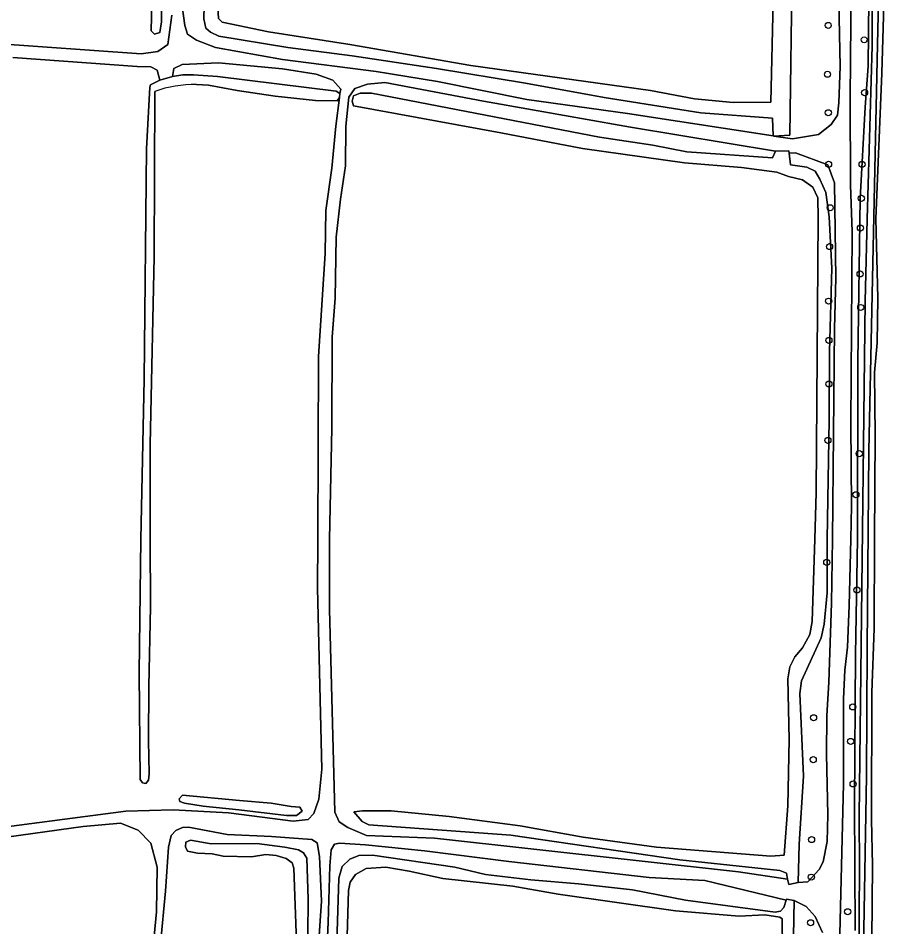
# Model space of a CAD drawing. Extents: x 162722 to 165104, y 384719 to 386284.
# Drawn here: x 163726.8 to 163866.3, y 385937.6 to 386083.9 of the extents above; entities that cross this region are included whole.
import ezdxf

# ---------------------------------------------------------------- set-up
doc = ezdxf.new("R2010")
doc.units = 0
for name, color, linetype in [('IMGEO_Boom', 7, 'Continuous'), ('IMGEO_Gemengd_bos', 7, 'Continuous'), ('IMGEO_Groenvoorziening', 7, 'Continuous'), ('IMGEO_Loofbos', 7, 'Continuous'), ('IMGEO_Oever', 7, 'Continuous'), ('IMGEO_Voetpad_halfverhard', 7, 'Continuous'), ('IMGEO_Waterloop', 7, 'Continuous')]:
    doc.layers.add(name, color=color, linetype=linetype)

msp = doc.modelspace()

# ---------------------------------------------------------------- linework, layer by layer
at = {"layer": 'IMGEO_Boom'}
for centre in [(163857.22, 386082.75), (163863.01, 386080.43), (163857.11, 386074.88), (163863.07, 386071.92), (163857.24, 386068.68), (163857.28, 386060.4), (163862.67, 386060.4), (163862.56, 386054.91), (163857.54, 386053.39), (163862.4, 386050.11), (163857.44, 386047.14), (163862.35, 386042.74), (163857.29, 386038.35), (163862.46, 386037.33), (163857.33, 386032.03), (163857.33, 386024.99), (163857.18, 386015.93), (163862.23, 386013.79), (163861.68, 386007.17), (163856.99, 385996.29), (163861.84, 385991.85), (163861.18, 385973.01), (163854.86, 385971.27), (163860.84, 385967.46), (163854.81, 385964.52), (163861.22, 385960.61), (163854.54, 385951.64), (163854.5, 385945.6), (163860.36, 385940.02), (163854.39, 385938.26)]:
    msp.add_circle(centre, 0.489, dxfattribs=at)
at = {"layer": 'IMGEO_Gemengd_bos'}
for points in [[(163750.05, 386106.02), (163749.88, 386083.34), (163749.61, 386081.62), (163748.77, 386081.32), (163748.24, 386081.86), (163748.68, 386100.48)], [(163753.18, 386086.22), (163753.67, 386082.74), (163754.1, 386081.32), (163755.53, 386080.36), (163758.58, 386079.2), (163769.38, 386077.27), (163784.46, 386075.33), (163794.32, 386073.72), (163808.73, 386070.84), (163824.93, 386068.59), (163848.34, 386064.95), (163848.23, 386067.81), (163836.71, 386068.67), (163821.14, 386071.15), (163808.51, 386073.47), (163794.18, 386075.83), (163780.59, 386077.83), (163770.21, 386079.19), (163759.15, 386081.01), (163757.77, 386081.66), (163757.04, 386082.3), (163756.7, 386083.83), (163756.94, 386092.14)], [(163851.43, 386092.41), (163851.02, 386065.07), (163848.48, 386064.93), (163851.48, 386064.46), (163855.67, 386065.18), (163857.7, 386066.79), (163858.7, 386068.29), (163858.94, 386070.29), (163859.12, 386076.13), (163858.95, 386086.55)], [(163866.33, 386091.6), (163865.87, 386075.04), (163864.9, 386051.63), (163865.22, 386038.85), (163865.11, 386031.61), (163864.65, 386026.85), (163864.8, 386016.71), (163864.65, 386000), (163864.61, 385985.62), (163864.22, 385975.31), (163864.17, 385954.82), (163864.35, 385947.55), (163864.16, 385923.57)], [(163758.93, 386086.47), (163759.06, 386083.88), (163759.66, 386083.29), (163767.11, 386081.69), (163780.23, 386079.69), (163799.68, 386076.31), (163828.59, 386072.29), (163835.69, 386070.92), (163841.93, 386070.32), (163847.96, 386070.38), (163848.34, 386086.58)], [(163666.63, 386084.6), (163672.53, 386083.19), (163674.08, 386082.66), (163675.27, 386081.49), (163676.22, 386080.15), (163677.69, 386079.72), (163679.42, 386080.13), (163682.01, 386081.41), (163684.92, 386082.41), (163689.85, 386082.62), (163695.77, 386081.98), (163703.39, 386079.96), (163707.56, 386080.15), (163722.36, 386079.9), (163746.64, 386078.16), (163749.33, 386078.54), (163750.93, 386079.67), (163751.58, 386084.42)], [(163748.8, 386072.13), (163748.71, 386045.48), (163748.05, 386015.27), (163748.08, 386000), (163748.14, 385989.15), (163747.85, 385976.35), (163747.78, 385967.62), (163747.92, 385962.23), (163747.78, 385961.19), (163747.37, 385960.69), (163746.86, 385960.79), (163746.46, 385961.31), (163746.32, 385978.51), (163746.59, 386000), (163747.09, 386025.74), (163747.5, 386062.87), (163748.04, 386072.78), (163748.12, 386073.2), (163749.63, 386073.91), (163749.21, 386075.55), (163748.17, 386076.1), (163745.96, 386076.12), (163725.95, 386077.58)], [(163708.52, 385951.55), (163744.14, 385956.23), (163751.76, 385956.43), (163760.68, 385955.94), (163771.09, 385954.62), (163773.53, 385954.88), (163774.44, 385955.85), (163775.22, 385958.13), (163775.72, 385963.01), (163775, 385992.14), (163775.04, 386000), (163775.18, 386029.41), (163776.27, 386046.03), (163776.36, 386052.96), (163777.31, 386059.77), (163777.96, 386066.52), (163778.57, 386071.15), (163778.17, 386070.62), (163774.67, 386070.68), (163768.17, 386071.36), (163762.06, 386072.29), (163757.44, 386073.15), (163755.54, 386073.22)], [(163746.74, 385915.38), (163749.08, 385940.02), (163749.19, 385947.18), (163748.19, 385951.06), (163746.13, 385953.19), (163743.28, 385954.3), (163737.29, 385953.73), (163722.95, 385951.79), (163712.18, 385950.57), (163702.66, 385949.76), (163698.8, 385949.07), (163690.6, 385946.13), (163672.38, 385940.83), (163662.38, 385937.43)], [(163773.96, 385916.33), (163775.64, 385941.73), (163775.32, 385948.91), (163774.98, 385951.12), (163774.12, 385951.68), (163767.59, 385952.17), (163760.46, 385952.48), (163754.23, 385953.64), (163753.29, 385953.61), (163752.2, 385953.13), (163751.46, 385952.31), (163751.04, 385950.41), (163750.52, 385943.32), (163748.95, 385926.4)], [(163771.62, 385935.12), (163771.2, 385947.03), (163770.95, 385947.9), (163769.97, 385948.59), (163768.37, 385949.09), (163766.7, 385949.25), (163764.41, 385948.89), (163759.81, 385949), (163758.04, 385949.34), (163755.67, 385949.46), (163754.1, 385949.78), (163753.75, 385950.47), (163753.83, 385951.25), (163754.57, 385951.53), (163757.89, 385950.94), (163765.26, 385951.04), (163769.75, 385950.42), (163771.93, 385949.98), (163772.77, 385949.54), (163773.3, 385948.64), (163773.5, 385942.06), (163773.43, 385936.37)]]:
    msp.add_lwpolyline(points, dxfattribs=at)
msp.add_lwpolyline([(163770.03, 385955.52), (163762.36, 385956.46), (163756.63, 385957.01), (163753.59, 385957.5), (163752.85, 385957.76), (163752.73, 385958.19), (163753.27, 385958.8), (163762.46, 385957.94), (163767.56, 385957.5), (163770.75, 385956.96), (163772.15, 385956.87), (163772.52, 385956.2), (163771.65, 385955.53)], close=True, dxfattribs=at)
msp.add_arc((163755.1, 386054.66), 18.56, 88.6333, 109.825, dxfattribs=at)
at = {"layer": 'IMGEO_Groenvoorziening'}
for points in [[(163861.1, 386107.74), (163860.78, 386071.09), (163860.83, 386057.07), (163861.07, 386049.49), (163860.86, 386018.57), (163860.96, 386005.39), (163860.84, 386000), (163860.61, 385989.34), (163860.31, 385982.62), (163859.89, 385978.92), (163859.7, 385974.32), (163859.7, 385960.62), (163858.83, 385925.43)], [(163861.54, 385937.01), (163861.46, 385957.41), (163861.62, 385981.46), (163861.95, 386000), (163861.98, 386028.68), (163862.37, 386054.89), (163863.17, 386069.56), (163863.67, 386076.21), (163863.82, 386092.42)]]:
    msp.add_lwpolyline(points, dxfattribs=at)
msp.add_lwpolyline([(163778.61, 386071.8), (163778.76, 386072.47), (163777.48, 386073.94), (163774.79, 386074.9), (163769.38, 386075.75), (163759.07, 386076.71), (163753.2, 386076.47), (163751.9, 386075.83), (163751.67, 386074.53), (163753.35, 386074.77), (163755.05, 386074.78), (163758.93, 386074.51), (163777.99, 386072.17)], close=True, dxfattribs=at)
at = {"layer": 'IMGEO_Loofbos'}
for points in [[(163825.39, 386066.38), (163801.74, 386070.54), (163785.84, 386073.53), (163783.07, 386073.29), (163781.04, 386072.6), (163780.03, 386071.18), (163779.58, 386066.5), (163779.52, 386060.15), (163778.71, 386054.79), (163778.02, 386048.67), (163777.86, 386038.84), (163777.39, 386032.57), (163777.32, 386017.89), (163776.94, 386000), (163776.94, 385988.74), (163777.82, 385956.08), (163778.48, 385954.48), (163779.88, 385953.57), (163782.88, 385952.28), (163793.85, 385951.85), (163842.77, 385946.43), (163850.69, 385945.27), (163850.49, 385946.23), (163849.45, 385946.69), (163833.31, 385948.36), (163806.12, 385952.34), (163783.27, 385954.03), (163782.21, 385954.55), (163780.86, 385956.09), (163782.23, 385956.25), (163786.85, 385956.25), (163796.19, 385955.39), (163807.63, 385953.87), (163817.78, 385952.01), (163829.6, 385950.44), (163847.98, 385948.97), (163850.11, 385949.12), (163850.71, 385957.09), (163850.93, 385967.78), (163850.73, 385977.54), (163851.03, 385979.44), (163851.83, 385981.06), (163853.09, 385982.52), (163854.29, 385984.69), (163854.66, 385986.77), (163855.07, 386000), (163855.3, 386007.54), (163855.58, 386051.73), (163855.54, 386054.96), (163854.74, 386056.69), (163853.11, 386057.91), (163850.85, 386058.41), (163848.95, 386059.14), (163843.24, 386059.86), (163834.11, 386060.6), (163817.69, 386062.91), (163804.51, 386065.46), (163780.8, 386069.78), (163780.58, 386070.57), (163780.82, 386071.4), (163781.89, 386071.85), (163783.72, 386071.86), (163820.41, 386064.76), (163828.98, 386063.45), (163834.46, 386062.37), (163848.27, 386061.41), (163848.72, 386062.48)], [(163853.93, 385944.83), (163855.78, 385946.84), (163856.41, 385948.09), (163857.06, 385951.34), (163857.18, 385955.61), (163856.97, 385965.41), (163856.99, 385971.55), (163857.31, 385976.97), (163857.73, 385989.73), (163857.89, 386000), (163858.24, 386033.92), (163858.47, 386042.06), (163858.26, 386057.42), (163857.15, 386060.31), (163851.97, 386062.23), (163850.92, 386062.18), (163851.15, 386060.29), (163853.79, 386059.93), (163855.13, 386059.26), (163855.9, 386057.98), (163856.84, 386055.83), (163857.36, 386051.92), (163857.78, 386043.68), (163857.43, 386030.25), (163857.38, 386019.25), (163857.03, 386000), (163857.08, 385991.37), (163856.59, 385986.32), (163856.11, 385984.11), (163852.93, 385977.21), (163852.66, 385975.16), (163853.25, 385961.84), (163852.54, 385950.93), (163852.4, 385944.73)]]:
    msp.add_lwpolyline(points, close=True, dxfattribs=at)
for points in [[(163777.89, 385928.14), (163778.43, 385945.43), (163779, 385947.31), (163780.2, 385948.47), (163781.65, 385949.11), (163783.86, 385949.15), (163797.11, 385947.2), (163802.03, 385946.02), (163809.36, 385945.15), (163817, 385944.51), (163825.71, 385943.55), (163834.25, 385941.91), (163848.69, 385939.98), (163849.53, 385940.12), (163850.07, 385940.73), (163850.45, 385941.88), (163837.37, 385945.05), (163828.38, 385945.56), (163805.8, 385948.1), (163792.21, 385949.82), (163782.71, 385950.81), (163778.54, 385951.08), (163777.73, 385950.93), (163777.22, 385950.01), (163777, 385947.42), (163776.74, 385938.3), (163776.08, 385924.31)], [(163849.99, 385924.45), (163849.8, 385938.9), (163849.45, 385939.16), (163847.04, 385939.51), (163842.89, 385939.29), (163832.66, 385940.2), (163813.76, 385942.88), (163806.46, 385944.16), (163795.16, 385945.38), (163789.74, 385946.57), (163786.01, 385947.2), (163782.86, 385946.97), (163781.12, 385946.02), (163780.27, 385944.81), (163779.99, 385943.46), (163779.8, 385936.12)], [(163856.28, 385936.68), (163855.11, 385939.25), (163853.66, 385940.87), (163851.75, 385941.86), (163851.49, 385927.43)]]:
    msp.add_lwpolyline(points, dxfattribs=at)
at = {"layer": 'IMGEO_Oever'}
for points in [[(163862.14, 385932.63), (163862.24, 385946.93), (163862.22, 385955.41), (163863.15, 386038.33), (163863.51, 386051.57), (163864.32, 386079.48), (163864.37, 386103.3)], [(163863.82, 386092.42), (163863.67, 386076.21), (163863.17, 386069.56), (163862.37, 386054.89), (163861.98, 386028.68), (163861.95, 386000), (163861.62, 385981.46), (163861.46, 385957.41), (163861.54, 385937.01)], [(163865.4, 386091.37), (163865.15, 386079.67), (163863.74, 386014.27), (163863.49, 385982.52), (163863.4, 385961.93), (163862.47, 385909.25)], [(163864.16, 385923.57), (163864.35, 385947.55), (163864.17, 385954.82), (163864.22, 385975.31), (163864.61, 385985.62), (163864.65, 386000), (163864.8, 386016.71), (163864.65, 386026.85), (163865.11, 386031.61), (163865.22, 386038.85), (163864.9, 386051.63), (163865.87, 386075.04), (163866.33, 386091.6)]]:
    msp.add_lwpolyline(points, dxfattribs=at)
at = {"layer": 'IMGEO_Voetpad_halfverhard'}
for points in [[(163856.58, 385834.26), (163856.96, 385861.61), (163857.62, 385882.11), (163857.57, 385886.49), (163858.15, 385892.61), (163858.65, 385900.29), (163858.83, 385925.43), (163859.7, 385960.62), (163859.7, 385974.32), (163859.89, 385978.92), (163860.31, 385982.62), (163860.61, 385989.34), (163860.84, 386000), (163860.96, 386005.39), (163860.86, 386018.57), (163861.07, 386049.49), (163860.83, 386057.07), (163860.78, 386071.09), (163861.1, 386107.74)], [(163858.95, 386086.55), (163859.12, 386076.13), (163858.94, 386070.29), (163858.7, 386068.29), (163857.7, 386066.79), (163855.67, 386065.18), (163851.48, 386064.46), (163848.48, 386064.93), (163848.34, 386064.95), (163824.93, 386068.59), (163808.73, 386070.84), (163794.32, 386073.72), (163784.46, 386075.33), (163769.38, 386077.27), (163758.58, 386079.2), (163755.53, 386080.36), (163754.1, 386081.32), (163753.67, 386082.74), (163753.18, 386086.22)], [(163751.58, 386084.42), (163750.93, 386079.67), (163749.33, 386078.54), (163746.64, 386078.16), (163722.36, 386079.9)], [(163725.95, 386077.58), (163745.96, 386076.12), (163748.17, 386076.1), (163749.21, 386075.55), (163749.63, 386073.91), (163751.67, 386074.53), (163751.9, 386075.83), (163753.2, 386076.47), (163759.07, 386076.71), (163769.38, 386075.75), (163774.79, 386074.9), (163777.48, 386073.94), (163778.76, 386072.47), (163778.61, 386071.8), (163778.57, 386071.15), (163777.96, 386066.52), (163777.31, 386059.77), (163776.36, 386052.96), (163776.27, 386046.03), (163775.18, 386029.41), (163775.04, 386000), (163775, 385992.14), (163775.72, 385963.01), (163775.22, 385958.13), (163774.44, 385955.85), (163773.53, 385954.88), (163771.09, 385954.62), (163760.68, 385955.94), (163751.76, 385956.43), (163744.14, 385956.23), (163708.52, 385951.55)], [(163722.95, 385951.79), (163737.29, 385953.73), (163743.28, 385954.3), (163746.13, 385953.19), (163748.19, 385951.06), (163749.19, 385947.18), (163749.08, 385940.02), (163746.74, 385915.38)], [(163748.95, 385926.4), (163750.52, 385943.32), (163751.04, 385950.41), (163751.46, 385952.31), (163752.2, 385953.13), (163753.29, 385953.61), (163754.23, 385953.64), (163760.46, 385952.48), (163767.59, 385952.17), (163774.12, 385951.68), (163774.98, 385951.12), (163775.32, 385948.91), (163775.64, 385941.73), (163773.96, 385916.33)], [(163776.08, 385924.31), (163776.74, 385938.3), (163777, 385947.42), (163777.22, 385950.01), (163777.73, 385950.93), (163778.54, 385951.08), (163782.71, 385950.81), (163792.21, 385949.82), (163805.8, 385948.1), (163828.38, 385945.56), (163837.37, 385945.05), (163850.45, 385941.88), (163850.51, 385942.05), (163851.75, 385941.86), (163853.66, 385940.87), (163855.11, 385939.25), (163856.28, 385936.68)]]:
    msp.add_lwpolyline(points, dxfattribs=at)
msp.add_lwpolyline([(163793.85, 385951.85), (163782.88, 385952.28), (163779.88, 385953.57), (163778.48, 385954.48), (163777.82, 385956.08), (163776.94, 385988.74), (163776.94, 386000), (163777.32, 386017.89), (163777.39, 386032.57), (163777.86, 386038.84), (163778.02, 386048.67), (163778.71, 386054.79), (163779.52, 386060.15), (163779.58, 386066.5), (163780.03, 386071.18), (163781.04, 386072.6), (163783.07, 386073.29), (163785.84, 386073.53), (163801.74, 386070.54), (163825.39, 386066.38), (163848.72, 386062.48), (163850.87, 386062.55), (163850.92, 386062.18), (163851.97, 386062.23), (163857.15, 386060.31), (163858.26, 386057.42), (163858.47, 386042.06), (163858.24, 386033.92), (163857.89, 386000), (163857.73, 385989.73), (163857.31, 385976.97), (163856.99, 385971.55), (163856.97, 385965.41), (163857.18, 385955.61), (163857.06, 385951.34), (163856.41, 385948.09), (163855.78, 385946.84), (163853.93, 385944.83), (163852.4, 385944.73), (163850.87, 385944.42), (163850.69, 385945.27), (163842.77, 385946.43)], close=True, dxfattribs=at)
at = {"layer": 'IMGEO_Waterloop'}
for points in [[(163747.4, 386142.07), (163747.6, 386141.68), (163747.85, 386139.82), (163748.08, 386135.91), (163748.58, 386115.14), (163748.68, 386100.48), (163748.24, 386081.86), (163748.77, 386081.32), (163749.61, 386081.62), (163749.88, 386083.34), (163750.05, 386106.02), (163749.97, 386126.03), (163749.53, 386140.71), (163747.38, 386153.41), (163745.45, 386153.56)], [(163850.87, 386062.55), (163848.72, 386062.48), (163848.27, 386061.41), (163834.46, 386062.37), (163828.98, 386063.45), (163820.41, 386064.76), (163783.72, 386071.86), (163781.89, 386071.85), (163780.82, 386071.4), (163780.58, 386070.57), (163780.8, 386069.78), (163804.51, 386065.46), (163817.69, 386062.91), (163834.11, 386060.6), (163843.24, 386059.86), (163848.95, 386059.14), (163850.85, 386058.41), (163853.11, 386057.91), (163854.74, 386056.69), (163855.54, 386054.96), (163855.58, 386051.73), (163855.3, 386007.54), (163855.07, 386000), (163854.66, 385986.77), (163854.29, 385984.69), (163853.09, 385982.52), (163851.83, 385981.06), (163851.03, 385979.44), (163850.73, 385977.54), (163850.93, 385967.78), (163850.71, 385957.09), (163850.11, 385949.12), (163847.98, 385948.97), (163829.6, 385950.44), (163817.78, 385952.01), (163807.63, 385953.87), (163796.19, 385955.39), (163786.85, 385956.25), (163782.23, 385956.25), (163780.86, 385956.09), (163782.21, 385954.55), (163783.27, 385954.03), (163806.12, 385952.34), (163833.31, 385948.36), (163849.45, 385946.69), (163850.49, 385946.23), (163850.69, 385945.27), (163850.87, 385944.42), (163852.4, 385944.73), (163852.54, 385950.93), (163853.25, 385961.84), (163852.66, 385975.16), (163852.93, 385977.21), (163856.11, 385984.11), (163856.59, 385986.32), (163857.08, 385991.37), (163857.03, 386000), (163857.38, 386019.25), (163857.43, 386030.25), (163857.78, 386043.68), (163857.36, 386051.92), (163856.84, 386055.83), (163855.9, 386057.98), (163855.13, 386059.26), (163853.79, 386059.93), (163851.15, 386060.29), (163850.92, 386062.18)], [(163771.65, 385955.53), (163772.52, 385956.2), (163772.15, 385956.87), (163770.75, 385956.96), (163767.56, 385957.5), (163762.46, 385957.94), (163753.27, 385958.8), (163752.73, 385958.19), (163752.85, 385957.76), (163753.59, 385957.5), (163756.63, 385957.01), (163762.36, 385956.46), (163770.03, 385955.52)]]:
    msp.add_lwpolyline(points, close=True, dxfattribs=at)
for points in [[(163864.37, 386103.3), (163864.32, 386079.48), (163863.51, 386051.57), (163863.15, 386038.33), (163862.22, 385955.41), (163862.24, 385946.93), (163862.14, 385932.63)], [(163756.94, 386092.14), (163756.7, 386083.83), (163757.04, 386082.3), (163757.77, 386081.66), (163759.15, 386081.01), (163770.21, 386079.19), (163780.59, 386077.83), (163794.18, 386075.83), (163808.51, 386073.47), (163821.14, 386071.15), (163836.71, 386068.67), (163848.23, 386067.81), (163848.34, 386064.95), (163848.48, 386064.93), (163851.02, 386065.07), (163851.43, 386092.41)], [(163862.47, 385909.25), (163863.4, 385961.93), (163863.49, 385982.52), (163863.74, 386014.27), (163865.15, 386079.67), (163865.4, 386091.37)], [(163848.34, 386086.58), (163847.96, 386070.38), (163841.93, 386070.32), (163835.69, 386070.92), (163828.59, 386072.29), (163799.68, 386076.31), (163780.23, 386079.69), (163767.11, 386081.69), (163759.66, 386083.29), (163759.06, 386083.88), (163758.93, 386086.47)], [(163755.54, 386073.22), (163757.44, 386073.15), (163762.06, 386072.29), (163768.17, 386071.36), (163774.67, 386070.68), (163778.17, 386070.62), (163778.57, 386071.15), (163778.61, 386071.8), (163777.99, 386072.17), (163758.93, 386074.51), (163755.05, 386074.78), (163753.35, 386074.77), (163751.67, 386074.53), (163749.63, 386073.91), (163748.12, 386073.2), (163748.04, 386072.78), (163747.5, 386062.87), (163747.09, 386025.74), (163746.59, 386000), (163746.32, 385978.51), (163746.46, 385961.31), (163746.86, 385960.79), (163747.37, 385960.69), (163747.78, 385961.19), (163747.92, 385962.23), (163747.78, 385967.62), (163747.85, 385976.35), (163748.14, 385989.15), (163748.08, 386000), (163748.05, 386015.27), (163748.71, 386045.48), (163748.8, 386072.13)], [(163773.43, 385936.37), (163773.5, 385942.06), (163773.3, 385948.64), (163772.77, 385949.54), (163771.93, 385949.98), (163769.75, 385950.42), (163765.26, 385951.04), (163757.89, 385950.94), (163754.57, 385951.53), (163753.83, 385951.25), (163753.75, 385950.47), (163754.1, 385949.78), (163755.67, 385949.46), (163758.04, 385949.34), (163759.81, 385949), (163764.41, 385948.89), (163766.7, 385949.25), (163768.37, 385949.09), (163769.97, 385948.59), (163770.95, 385947.9), (163771.2, 385947.03), (163771.62, 385935.12)], [(163851.49, 385927.43), (163851.75, 385941.86), (163850.51, 385942.05), (163850.45, 385941.88), (163850.07, 385940.73), (163849.53, 385940.12), (163848.69, 385939.98), (163834.25, 385941.91), (163825.71, 385943.55), (163817, 385944.51), (163809.36, 385945.15), (163802.03, 385946.02), (163797.11, 385947.2), (163783.86, 385949.15), (163781.65, 385949.11), (163780.2, 385948.47), (163779, 385947.31), (163778.43, 385945.43), (163777.89, 385928.14)], [(163779.8, 385936.12), (163779.99, 385943.46), (163780.27, 385944.81), (163781.12, 385946.02), (163782.86, 385946.97), (163786.01, 385947.2), (163789.74, 385946.57), (163795.16, 385945.38), (163806.46, 385944.16), (163813.76, 385942.88), (163832.66, 385940.2), (163842.89, 385939.29), (163847.04, 385939.51), (163849.45, 385939.16), (163849.8, 385938.9), (163849.99, 385924.45)]]:
    msp.add_lwpolyline(points, dxfattribs=at)
msp.add_arc((163755.1, 386054.66), 18.56, 88.6333, 109.825, dxfattribs=at)

doc.saveas('drawing.dxf')
